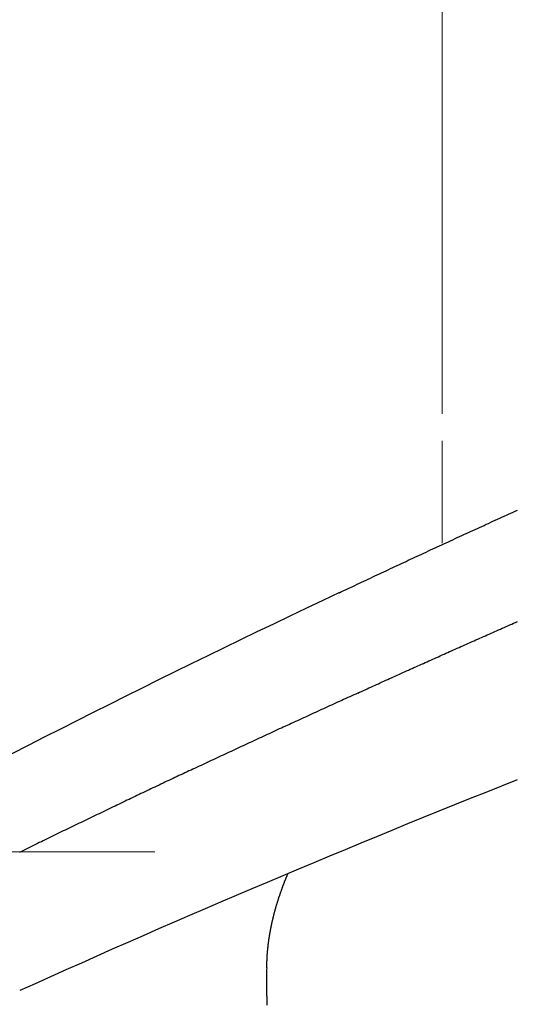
# Model space of a CAD drawing. Header units: millimetres. Extents: x -604189 to 881711, y -381903 to -7297.
# Tile 893 of 1056: x -558698 to -558632, y -165410 to -165280. Entities that reach past the tile are written whole.
import ezdxf

# ---------------------------------------------------------------- set-up
doc = ezdxf.new("R2010")
doc.units = ezdxf.units.MM
doc.header["$LTSCALE"] = 100
doc.linetypes.add('0.5_0.5', pattern=[1, 0.5, -0.5])
doc.linetypes.add('ACAD_ISO04W100', pattern=[30.5, 24, -3, 0.5, -3])
doc.layers.get('Defpoints').update_dxf_attribs({"color": 30})
doc.layers.add('OPIS', color=7, linetype='Continuous')
doc.layers.add('strop osie', color=80, linetype='ACAD_ISO04W100', lineweight=5)
doc.styles.get("Standard").update_dxf_attribs({"font": 'romans.shx', "width": 0.5})
doc.dimstyles.new('1 50', dxfattribs={"dimtxt": 150, "dimasz": 80, "dimexe": 1, "dimexo": 1, "dimgap": 20, "dimtad": 1, "dimdec": 0, "dimlfac": 0.1, "dimtxsty": 'Standard', "dimblk": 'ARCHTICK', "dimcen": 200, "dimclrd": 2, "dimadec": 1, "dimazin": 0, "dimtfac": 1, "dimtdec": 0, "dimtmove": 0, "dimatfit": 3, "dimldrblk": 'ARCHTICK', "dimfxl": 120, "dimfxlon": 1, "dimtfill": 1, "dimarcsym": 0})

# ---------------------------------------------------------------- blocks, each defined once
blk = doc.blocks.new('_ArchTick')
at = {"layer": 'strop osie', "color": 0, "const_width": 0.15}
blk.add_lwpolyline([(-0.5, -0.5), (0.5, 0.5)], dxfattribs=at)
blk = doc.blocks.new('*D3294')
at = {"layer": 'Defpoints', "color": 0, "linetype": 'ByBlock', "lineweight": 5, "transparency": 16777216}
for p in [(-595783.13, -159420.3), (-593748.92, -159420.3), (-552118.94, -179940.3)]:
    blk.add_point(p, dxfattribs=at)
at = {"layer": 'OPIS', "color": 0, "linetype": 'Continuous', "lineweight": -2, "transparency": 16777216}
for p, q in [((-595723.13, -159420.3), (-595784.13, -159420.3)), ((-595723.13, -179940.3), (-595784.13, -179940.3))]:
    blk.add_line(p, q, dxfattribs=at)
at = {"layer": 'OPIS', "color": 2, "lineweight": -2, "transparency": 16777216}
blk.add_line((-595783.13, -179940.3), (-595783.13, -159420.3), dxfattribs=at)
at = {"layer": 'OPIS', "color": 2, "linetype": 'ByBlock', "lineweight": -2, "transparency": 16777216, "xscale": 80, "yscale": 80, "zscale": 80}
for p, rotation in [((-595783.13, -159420.3), 90), ((-595783.13, -179940.3), 270)]:
    blk.add_blockref('_ArchTick', p, dxfattribs=dict(at, rotation=rotation))
at = {"layer": 'OPIS', "color": 0, "linetype": 'ByBlock', "lineweight": 13, "transparency": 16777216, "insert": (-595878.13, -169680.3), "char_height": 150, "attachment_point": 5, "rotation": 90, "bg_fill": 3, "box_fill_scale": 1.1, "bg_fill_color": 256, "bg_fill_true_color": 13158600, "bg_fill_transparency": 0}
blk.add_mtext('2052', dxfattribs=at)

msp = doc.modelspace()

# ---------------------------------------------------------------- hatches: boundary and pattern name
at = {"layer": 'OPIS', "linetype": 'ByBlock', "lineweight": 15}
h = msp.add_hatch(dxfattribs=at)
h.set_pattern_fill('ANSI37', color=0, scale=80, angle=45)
h.set_pattern_definition([(90, (-306927.96, 32475.8), (-254, 0), []), (180, (-306927.96, 32475.8), (-3e-14, -254), [])])
h.paths.add_polyline_path([(-559745.62, -168470.3), (-559845.62, -168470.3), (-559845.62, -168410.3), (-559745.62, -168410.3), (-559745.62, -168350.3), (-560845.62, -168350.3), (-560845.62, -168410.3), (-560745.62, -168410.3), (-560745.62, -168470.3, 0.267949), (-560295.62, -169249.73), (-560295.62, -169481.18, -0.414214), (-559952.68, -169824.12, -1), (-560638.55, -169824.12, -0.414214), (-560295.62, -169481.18), (-560295.62, -169249.73, -0.267949), (-560745.62, -168470.3), (-560845.62, -168470.3), (-560845.62, -168350.3), (-561118.92, -168350.3), (-561118.92, -172095.29), (-559553.92, -172095.29), (-559553.92, -168350.3), (-559745.62, -168350.3)])
h.paths.add_polyline_path([(-560989.24, -171970.29), (-560989.24, -171369.43), (-560514.24, -171369.43, -0.414232), (-560506.24, -171377.43), (-560506.24, -171961.44, -0.403374), (-560513.94, -171969.43), (-560989.24, -171969.43), (-560998.92, -171970.29)], flags=16)
h.paths.add_polyline_path([(-560569.24, -171447.43), (-560569.24, -171891.43, -0.414209), (-560619.24, -171941.43), (-560824.24, -171941.43, -0.414225), (-560874.24, -171891.43), (-560874.24, -171447.43, -0.414209), (-560824.24, -171397.43), (-560619.24, -171397.43, -0.414216)], flags=0)
h.paths.add_polyline_path([(-560754.74, -171692.27), (-560768.26, -171689.53), (-560778.52, -171674.09), (-560777.58, -171669.43), (-560791.34, -171669.43), (-560788.51, -171683.42), (-560780.62, -171695.31), (-560768.73, -171703.21), (-560754.74, -171706.03)], flags=0)
h.paths.add_polyline_path([(-560926.54, -171669.43), (-560944.04, -171669.43), (-560944.04, -171669.43), (-560938.91, -171681.81), (-560926.54, -171686.93)], flags=0)
h.paths.add_polyline_path([(-559553.93, -164304.92), (-559553.93, -164080.3), (-560998.92, -164080.3), (-560998.92, -164130.3), (-561051.76, -164130.3), (-561051.76, -164230.3), (-561112.41, -164230.3), (-561118.26, -165128.24), (-561111.76, -165130.3), (-561051.76, -165130.3), (-561051.76, -165230.3), (-560998.92, -165230.3), (-560998.92, -165930.3), (-560968.92, -165930.3), (-559691.76, -165930.3), (-559691.76, -166884.92, -0.259771), (-560368.47, -166480.3), (-560576.78, -166480.3, -0.694758), (-561118.92, -166682.14), (-561118.92, -167150.3), (-559553.92, -167150.3), (-559553.92, -165742.59, -0.501722), (-560517.89, -165023.75, -0.501722)])
h.paths.add_polyline_path([(-561051.76, -166930.3), (-561051.76, -167030.3), (-561111.76, -167030.3), (-561111.76, -166930.3)], flags=16)
h.paths.add_polyline_path([(-559553.93, -164304.92, 0.501722), (-560517.89, -165023.75, 0.501722), (-559553.92, -165742.59)], flags=17)
h.paths.add_polyline_path([(-559017.89, -165023.75, 0.331805), (-559553.93, -164304.92), (-559553.92, -165742.59, 0.331804)], flags=17)
h.paths.add_polyline_path([(-558393.92, -165930.3), (-559553.92, -165930.3), (-559553.92, -167030.3), (-558393.92, -167030.3)])
edge = h.paths.add_edge_path(flags=16)
edge.add_ellipse((-558869.26, -166529.06), major_axis=(0, 174.94), ratio=0.835608, start_angle=0, end_angle=180, ccw=False)
edge.add_line((-558869.02, -166354.09), (-558868.84, -166354.11))
edge.add_line((-558868.84, -166354.11), (-558551.76, -166354.11))
edge.add_ellipse((-558534.04, -166361.13), major_axis=(0, 22.07), ratio=0.905257, start_angle=0, end_angle=83.7318, ccw=False)
edge.add_line((-558534.04, -166339.06), (-558415.44, -166339.06))
edge.add_line((-558415.44, -166339.06), (-558415.44, -166719.06))
edge.add_line((-558415.44, -166719.06), (-558534.04, -166719.06))
edge.add_ellipse((-558534.04, -166696.99), major_axis=(0, 22.07), ratio=0.905257, start_angle=108.5291, end_angle=180, ccw=False)
edge.add_line((-558552.98, -166704), (-558869.26, -166704))
edge = h.paths.add_edge_path(flags=16)
edge.add_ellipse((-558655.15, -165473.07), major_axis=(119.58, 0), ratio=0.975462, start_angle=134.5349, end_angle=225.4651, ccw=False)
edge.add_ellipse((-558571.36, -165553.09), major_axis=(-236.83, 0), ratio=0.975462, start_angle=293.0771, end_angle=315.0646, ccw=False)
edge.add_ellipse((-558581.12, -165519.06), major_axis=(-200.96, 0), ratio=0.975462, start_angle=268.8691, end_angle=294.416, ccw=False)
edge.add_line((-558577.16, -165323.07), (-558434.73, -165323.07))
edge.add_line((-558434.73, -165323.07), (-558434.73, -165623.07))
edge.add_line((-558434.73, -165623.07), (-558577.16, -165623.07))
edge.add_ellipse((-558581.12, -165427.08), major_axis=(200.96, 0), ratio=0.975462, start_angle=245.584, end_angle=271.1309, ccw=False)
edge.add_ellipse((-558571.36, -165393.05), major_axis=(-236.83, 0), ratio=0.975462, start_angle=404.9354, end_angle=426.9229, ccw=False)
h.paths.add_polyline_path([(-559691.76, -166075.3), (-560476.99, -166075.3, 0.131652), (-560368.47, -166480.3), (-559691.76, -166480.3)], flags=17)
h.paths.add_polyline_path([(-560476.99, -166075.3), (-559691.76, -166075.3), (-559691.76, -165930.3), (-560991.76, -165930.3), (-561051.76, -165930.3), (-561051.76, -166030.3), (-561118.92, -166030.3), (-561118.92, -166278.47, -0.694758), (-560576.78, -166480.3), (-560368.47, -166480.3, -0.131652)], flags=17)
h.paths.add_polyline_path([(-571773.92, -161590.54), (-574108.19, -161590.54), (-574098.92, -166615.29), (-571773.92, -166615.28)])
h.paths.add_polyline_path([(-559933.22, -164919.2), (-558639.2, -164919.2), (-558639.2, -164793.34), (-559933.22, -164793.34)], flags=25)
h.paths.add_polyline_path([(-560038.72, -166687.59), (-559732.99, -166687.59), (-559732.99, -166284.59), (-560038.72, -166284.59)], flags=25)
h.paths.add_polyline_path([(-559928.87, -165007.1), (-559413.75, -165007.1), (-559413.75, -164907.76), (-559928.87, -164907.76)], flags=9)
h.paths.add_polyline_path([(-559933.22, -164919.2), (-558639.2, -164919.2), (-558639.2, -164793.34), (-559933.22, -164793.34)], flags=25)
h.paths.add_polyline_path([(-560330.86, -165014.58), (-559994.18, -165014.58), (-559994.18, -164899.19), (-560330.86, -164899.19)], flags=24)
h.paths.add_polyline_path([(-560290.2, -164902.84), (-560108.35, -164902.84), (-560108.35, -164804.81), (-560290.2, -164804.81)], flags=24)
h.paths.add_polyline_path([(-560498.87, -166997.34), (-559983.74, -166997.34), (-559983.74, -166898), (-560498.87, -166898)], flags=24)
h.paths.add_polyline_path([(-560498.79, -166887.34), (-559655.72, -166887.34), (-559655.72, -166788), (-560498.79, -166788)], flags=24)
h.paths.add_polyline_path([(-560900.85, -167004.82), (-560564.18, -167004.82), (-560564.18, -166889.44), (-560900.85, -166889.44)], flags=24)
h.paths.add_polyline_path([(-560860.2, -166893.08), (-560678.35, -166893.08), (-560678.35, -166795.05), (-560860.2, -166795.05)], flags=24)
h.paths.add_polyline_path([(-560525.17, -170610.56), (-560010.05, -170610.56), (-560010.05, -170511.22), (-560525.17, -170511.22)], flags=24)
h.paths.add_polyline_path([(-560529.51, -170522.67), (-559444.31, -170522.67), (-559444.31, -170396.8), (-560529.51, -170396.8)], flags=9)
h.paths.add_polyline_path([(-560927.16, -170618.04), (-560590.48, -170618.04), (-560590.48, -170502.66), (-560927.16, -170502.66)], flags=24)
h.paths.add_polyline_path([(-560886.5, -170506.3), (-560704.65, -170506.3), (-560704.65, -170408.27), (-560886.5, -170408.27)], flags=24)
h.paths.add_polyline_path([(-560065.3, -168940.36), (-560065.3, -168600.66), (-560513.08, -168600.66), (-560513.08, -168940.36)], flags=24)
h.paths.add_polyline_path([(-559111.53, -164087.39), (-558760.99, -164087.39), (-558760.82, -164093.19), (-558760.64, -164099), (-558760.48, -164104.8), (-558760.31, -164110.61), (-558760.15, -164116.41), (-558759.99, -164122.22), (-558759.84, -164128.03), (-558759.68, -164133.83), (-558759.53, -164139.64), (-558759.39, -164145.44), (-558759.24, -164151.25), (-558759.1, -164157.06), (-558758.97, -164162.86), (-558758.83, -164168.67), (-558758.7, -164174.47), (-558758.57, -164180.28), (-558758.45, -164186.09), (-558758.33, -164191.89), (-558758.21, -164197.7), (-558758.09, -164203.51), (-558757.98, -164209.32), (-558757.87, -164215.12), (-558757.77, -164220.93), (-558757.66, -164226.74), (-558757.56, -164232.54), (-558757.47, -164238.35), (-558757.37, -164244.16), (-558757.28, -164249.96), (-558757.19, -164255.77), (-558757.11, -164261.58), (-558757.02, -164267.39), (-558756.95, -164273.19), (-558756.87, -164279), (-558756.8, -164284.81), (-558756.73, -164290.62), (-558756.66, -164296.42), (-558756.6, -164302.23), (-558756.54, -164308.04), (-558756.48, -164313.85), (-558756.43, -164319.65), (-558756.38, -164325.46), (-558756.33, -164331.27), (-558756.29, -164337.08), (-558756.25, -164342.89), (-558756.21, -164348.69), (-558756.18, -164354.5), (-558756.15, -164360.31), (-558756.12, -164366.12), (-558756.09, -164371.92), (-558756.07, -164377.73), (-558756.04, -164383.54), (-558756.02, -164389.35), (-558756, -164395.16), (-558756, -164400.96), (-558756.01, -164406.77), (-558756.03, -164412.58), (-558756.07, -164418.39), (-558756.13, -164424.2), (-558756.21, -164430), (-558756.31, -164435.81), (-558756.42, -164441.62), (-558756.56, -164447.42), (-558756.72, -164453.23), (-558756.9, -164459.03), (-558757.1, -164464.84), (-558757.32, -164470.64), (-558757.57, -164476.45), (-558757.84, -164482.25), (-558758.14, -164488.05), (-558758.47, -164493.85), (-558758.84, -164499.64), (-558759.24, -164505.44), (-558759.68, -164511.23), (-558760.17, -164517.01), (-558760.73, -164522.8), (-558761.35, -164528.57), (-558762.06, -164534.33), (-558762.87, -164540.08), (-558763.81, -164545.82), (-558764.88, -164551.52), (-558766.12, -164557.2), (-558767.54, -164562.83), (-558769.18, -164568.4), (-558771.06, -164573.89), (-558773.23, -164579.28), (-558775.74, -164584.52), (-558778.61, -164589.57), (-558781.9, -164594.35), (-558785.63, -164598.8), (-558789.81, -164602.83), (-558794.37, -164606.41), (-558799.26, -164609.56), (-558804.38, -164612.28), (-558809.69, -164614.63), (-558815.14, -164616.63), (-558820.69, -164618.33), (-558826.33, -164619.75), (-558832.01, -164620.95), (-558837.73, -164621.95), (-558843.48, -164622.79), (-558849.24, -164623.49), (-558855.02, -164624.09), (-558860.81, -164624.61), (-558866.6, -164625.06), (-558872.39, -164625.43), (-558878.19, -164625.74), (-558883.99, -164626), (-558889.8, -164626.2), (-558895.6, -164626.36), (-558901.41, -164626.48), (-558907.22, -164626.57), (-558913.03, -164626.63), (-558918.83, -164626.66), (-558924.64, -164626.68), (-558930.45, -164626.69), (-558936.26, -164626.69), (-558941.52, -164626.69), (-558946.78, -164626.69), (-558952.05, -164626.67), (-558957.31, -164626.65), (-558962.57, -164626.6), (-558967.84, -164626.54), (-558973.1, -164626.45), (-558978.36, -164626.33), (-558983.62, -164626.17), (-558988.88, -164625.98), (-558994.14, -164625.75), (-558999.4, -164625.47), (-559004.65, -164625.14), (-559009.9, -164624.76), (-559015.14, -164624.31), (-559020.38, -164623.8), (-559025.61, -164623.22), (-559030.83, -164622.54), (-559036.04, -164621.75), (-559041.22, -164620.81), (-559046.36, -164619.71), (-559051.47, -164618.42), (-559056.51, -164616.92), (-559061.47, -164615.16), (-559066.33, -164613.13), (-559071.04, -164610.8), (-559075.58, -164608.14), (-559079.89, -164605.12), (-559083.92, -164601.74), (-559087.62, -164598), (-559090.94, -164593.92), (-559093.91, -164589.57), (-559096.53, -164585), (-559098.84, -164580.28), (-559100.87, -164575.42), (-559102.66, -164570.47), (-559104.24, -164565.45), (-559105.62, -164560.37), (-559106.84, -164555.25), (-559107.91, -164550.1), (-559108.86, -164544.92), (-559109.69, -164539.73), (-559110.43, -164534.51), (-559111.08, -164529.29), (-559111.66, -164524.06), (-559112.18, -164518.82), (-559112.64, -164513.58), (-559113.06, -164508.33), (-559113.44, -164503.08), (-559113.79, -164497.83), (-559114.12, -164492.58), (-559114.41, -164487.32), (-559114.68, -164482.07), (-559114.93, -164476.81), (-559115.16, -164471.55), (-559115.36, -164466.29), (-559115.55, -164461.03), (-559115.72, -164455.77), (-559115.87, -164450.51), (-559116.01, -164445.25), (-559116.12, -164439.98), (-559116.23, -164434.72), (-559116.31, -164429.46), (-559116.38, -164424.2), (-559116.44, -164418.93), (-559116.48, -164413.67), (-559116.5, -164408.41), (-559116.52, -164403.14), (-559116.51, -164397.88), (-559116.5, -164392.62), (-559116.49, -164387.35), (-559116.47, -164382.09), (-559116.45, -164376.83), (-559116.42, -164371.56), (-559116.4, -164366.3), (-559116.37, -164361.04), (-559116.34, -164355.77), (-559116.31, -164350.51), (-559116.28, -164345.25), (-559116.25, -164339.98), (-559116.21, -164334.72), (-559116.17, -164329.46), (-559116.13, -164324.19), (-559116.08, -164318.93), (-559116.03, -164313.67), (-559115.98, -164308.4), (-559115.93, -164303.14), (-559115.87, -164297.88), (-559115.81, -164292.61), (-559115.75, -164287.35), (-559115.68, -164282.09), (-559115.62, -164276.82), (-559115.55, -164271.56), (-559115.48, -164266.3), (-559115.4, -164261.03), (-559115.32, -164255.77), (-559115.24, -164250.51), (-559115.16, -164245.25), (-559115.08, -164239.98), (-559114.99, -164234.72), (-559114.9, -164229.46), (-559114.81, -164224.2), (-559114.71, -164218.93), (-559114.62, -164213.67), (-559114.52, -164208.41), (-559114.41, -164203.15), (-559114.31, -164197.88), (-559114.2, -164192.62), (-559114.09, -164187.36), (-559113.98, -164182.1), (-559113.87, -164176.83), (-559113.75, -164171.57), (-559113.63, -164166.31), (-559113.51, -164161.05), (-559113.38, -164155.79), (-559113.25, -164150.52), (-559113.12, -164145.26), (-559112.99, -164140), (-559112.86, -164134.74), (-559112.72, -164129.48), (-559112.58, -164124.22), (-559112.44, -164118.95), (-559112.29, -164113.69), (-559112.14, -164108.43), (-559111.99, -164103.17), (-559111.84, -164097.91), (-559111.68, -164092.65)])
edge = h.paths.add_edge_path()
edge.add_line((-558393.92, -164080.3), (-559553.93, -164080.3))
edge.add_line((-559553.93, -164080.3), (-559553.93, -164304.92))
edge.add_arc((-559767.89, -165023.75), 750, 0, 73.42431, ccw=False)
edge.add_arc((-559767.89, -165023.75), 750, -73.42425, 0, ccw=False)
edge.add_line((-559553.92, -165742.59), (-559553.92, -165830.3))
edge.add_line((-559553.92, -165830.3), (-558393.92, -165830.3))
edge.add_line((-558393.92, -165830.3), (-558393.92, -164080.3))

# ---------------------------------------------------------------- next in the draw order: dimensions: what is measured, and where the dimension line sits
at = {"layer": 'OPIS', "color": 0, "linetype": 'ByBlock', "lineweight": 13}
dim = msp.add_linear_dim(base=(-595783.13, -159420.3), p1=(-552118.94, -179940.3), p2=(-593748.92, -159420.3), angle=90, dimstyle='1 50', override={"dimtmove": 1, "dimfxl": 60, "dimarcsym": 1}, dxfattribs=at)
dim.commit()
dim.dimension.update_dxf_attribs({"geometry": '*D3294', "text_midpoint": (-595878.13, -169680.3)})

# ---------------------------------------------------------------- next in the draw order: hatches: boundary and pattern name
at = {"layer": 'OPIS', "linetype": '0.5_0.5', "lineweight": 13}
h = msp.add_hatch(dxfattribs=at)
h.set_pattern_fill('ANSI37', color=0, scale=130)
h.set_pattern_definition([(45, (-597218.54, 256668.8), (-291.85832, 291.85832), []), (135, (-597218.54, 256668.8), (-291.85832, -291.85832), [])])
edge = h.paths.add_edge_path(flags=16)
edge.add_line((-570958.92, -168985.28), (-571058.92, -168985.28))
edge.add_line((-571058.92, -168985.28), (-572598.92, -168985.28))
edge.add_line((-572598.92, -168985.28), (-572598.92, -170470.3))
edge.add_line((-572598.92, -170470.3), (-570825.76, -170470.3))
edge.add_arc((-570508.92, -170339.1), 342.94, 180, 202.4936, ccw=False)
edge.add_arc((-570508.92, -170339.1), 342.94, 90, 180, ccw=False)
edge.add_line((-570508.92, -169996.16), (-570508.92, -169764.7))
edge.add_arc((-570058.92, -168985.28), 900, 180, 240, ccw=False)
edge = h.paths.add_edge_path(flags=17)
edge.add_line((-569358.92, -170085.28), (-569358.92, -168985.28))
edge.add_line((-569358.92, -168985.28), (-569358.92, -168985.28))
edge.add_line((-569358.92, -168985.28), (-569958.92, -168985.28))
edge.add_line((-569958.92, -168985.28), (-570058.92, -168985.28))
edge.add_line((-570058.92, -168985.28), (-570058.92, -168925.28))
edge.add_line((-570058.92, -168925.28), (-569958.92, -168925.28))
edge.add_line((-569958.92, -168925.28), (-569958.92, -168865.28))
edge.add_line((-569958.92, -168865.28), (-569358.92, -168865.28))
edge.add_line((-569358.92, -168865.28), (-569358.92, -166865.28))
edge.add_line((-569358.92, -166865.28), (-574098.92, -166865.29))
edge.add_line((-574098.92, -166865.29), (-574098.91, -171970.3))
edge.add_line((-574098.91, -171970.3), (-572608.91, -171970.3))
edge.add_line((-572608.91, -171970.3), (-571504.91, -170590.3))
edge.add_line((-571504.91, -170590.3), (-572718.92, -170590.3))
edge.add_line((-572718.92, -170590.3), (-572718.92, -168865.28))
edge.add_line((-572718.92, -168865.28), (-571058.92, -168865.28))
edge.add_line((-571058.92, -168865.28), (-571058.92, -168925.28))
edge.add_line((-571058.92, -168925.28), (-570958.92, -168925.28))
edge.add_line((-570958.92, -168925.28), (-570958.92, -168985.28))
edge.add_arc((-570058.92, -168985.28), 900, 180, 240)
edge.add_line((-570508.92, -169764.7), (-570508.92, -169996.16))
edge.add_arc((-570508.92, -170339.1), 342.94, 0, 90, ccw=False)
edge.add_arc((-570508.92, -170339.1), 342.94, 208.9799, 360, ccw=False)
edge.add_line((-570808.91, -170505.25), (-570808.91, -171171.09))
edge.add_arc((-570808.91, -171220.3), 49.21, 0, 90, ccw=False)
edge.add_arc((-570808.91, -171220.3), 49.21, 270, 360, ccw=False)
edge.add_line((-570808.91, -171269.51), (-570808.91, -171970.3))
edge.add_line((-570808.91, -171970.3), (-569358.91, -171970.3))
edge.add_line((-569358.91, -171970.3), (-569358.92, -170085.28))
h.paths.add_polyline_path([(-561118.92, -159870.3), (-590334.66, -159870.3), (-590334.66, -161470.3), (-562318.92, -161470.3), (-562318.92, -172095.29), (-561118.92, -172095.29), (-561118.92, -168350.3), (-552073.92, -168350.3), (-552073.92, -167150.3), (-561118.92, -167150.3)])
h.paths.add_polyline_path([(-572856.93, -169813.68), (-569451.07, -169813.68), (-569451.07, -169408.68), (-572856.93, -169408.68)], flags=16)

# ---------------------------------------------------------------- next in the draw order: linework, layer by layer
at = {"color": 0, "linetype": 'ByBlock'}
for points in [[(-558655.37, -165355.79, 0.013056), (-558724.28, -165390.54)], [(-558631.87, -165380.52, 0.01172), (-558697.6, -165408.35)], [(-558664.97, -165405.32, 0.011169), (-558664.99, -165407.57)], [(-558664.97, -165405.32, 0.001714), (-558664.95, -165404.74)]]:
    msp.add_lwpolyline(points, format="xyb", dxfattribs=at)
at = {"color": 0}
for points in [[(-558655.37, -165355.8, 0), (-558655.08, -165355.66, 0), (-558654.78, -165355.52, 0), (-558654.49, -165355.38, 0), (-558654.2, -165355.24, 0), (-558653.9, -165355.1, 0), (-558653.61, -165354.96, 0), (-558653.32, -165354.83, 0), (-558653.02, -165354.69, 0), (-558652.73, -165354.55, 0), (-558652.44, -165354.41, 0), (-558652.14, -165354.27, 0), (-558651.85, -165354.14, 0), (-558651.56, -165354, 0), (-558651.26, -165353.86, 0), (-558650.97, -165353.72, 0), (-558650.68, -165353.58, 0), (-558650.38, -165353.45, 0), (-558650.09, -165353.31, 0), (-558649.79, -165353.17, 0), (-558649.5, -165353.03, 0), (-558649.21, -165352.9, 0), (-558648.91, -165352.76, 0), (-558648.62, -165352.62, 0), (-558648.33, -165352.48, 0), (-558648.03, -165352.35, 0), (-558647.74, -165352.21, 0), (-558647.44, -165352.07, 0), (-558647.15, -165351.94, 0), (-558646.86, -165351.8, 0), (-558646.56, -165351.66, 0), (-558646.27, -165351.52, 0), (-558645.98, -165351.39, 0), (-558645.68, -165351.25, 0), (-558645.39, -165351.11, 0), (-558645.09, -165350.98, 0), (-558644.8, -165350.84, 0), (-558644.5, -165350.7, 0), (-558644.21, -165350.57, 0), (-558643.92, -165350.43, 0), (-558643.62, -165350.29, 0), (-558643.33, -165350.16, 0), (-558643.03, -165350.02, 0), (-558642.74, -165349.89, 0), (-558642.45, -165349.75, 0), (-558642.15, -165349.61, 0), (-558641.86, -165349.48, 0), (-558641.56, -165349.34, 0), (-558641.27, -165349.21, 0), (-558640.97, -165349.07, 0), (-558640.68, -165348.93, 0), (-558640.38, -165348.8, 0), (-558640.09, -165348.66, 0), (-558639.8, -165348.53, 0), (-558639.5, -165348.39, 0), (-558639.21, -165348.26, 0), (-558638.91, -165348.12, 0), (-558638.62, -165347.99, 0), (-558638.32, -165347.85, 0), (-558638.03, -165347.72, 0), (-558637.73, -165347.58, 0), (-558637.44, -165347.45, 0), (-558637.14, -165347.31, 0), (-558636.85, -165347.18, 0), (-558636.55, -165347.04, 0), (-558636.26, -165346.91, 0), (-558635.96, -165346.77, 0), (-558635.67, -165346.64, 0), (-558635.37, -165346.5, 0), (-558635.08, -165346.37, 0), (-558634.78, -165346.23, 0), (-558634.49, -165346.1, 0), (-558634.19, -165345.96, 0), (-558633.9, -165345.83, 0), (-558633.6, -165345.69, 0), (-558633.31, -165345.56, 0), (-558633.01, -165345.43, 0), (-558632.72, -165345.29, 0), (-558632.42, -165345.16, 0), (-558632.13, -165345.02, 0), (-558631.83, -165344.89, 0)], [(-558652.95, -165369.06, 0), (-558652.7, -165368.94, 0), (-558652.45, -165368.83, 0), (-558652.2, -165368.72, 0), (-558651.96, -165368.61, 0), (-558651.71, -165368.49, 0), (-558651.46, -165368.38, 0), (-558651.21, -165368.27, 0), (-558650.97, -165368.16, 0), (-558650.72, -165368.04, 0), (-558650.47, -165367.93, 0), (-558650.22, -165367.82, 0), (-558649.98, -165367.71, 0), (-558649.73, -165367.59, 0), (-558649.48, -165367.48, 0), (-558649.23, -165367.37, 0), (-558648.99, -165367.26, 0), (-558648.74, -165367.15, 0), (-558648.49, -165367.03, 0), (-558648.24, -165366.92, 0), (-558648, -165366.81, 0), (-558647.75, -165366.7, 0), (-558647.5, -165366.59, 0), (-558647.25, -165366.47, 0), (-558647.01, -165366.36, 0), (-558646.76, -165366.25, 0), (-558646.51, -165366.14, 0), (-558646.26, -165366.03, 0), (-558646.01, -165365.92, 0), (-558645.77, -165365.8, 0), (-558645.52, -165365.69, 0), (-558645.27, -165365.58, 0), (-558645.02, -165365.47, 0), (-558644.78, -165365.36, 0), (-558644.53, -165365.25, 0), (-558644.28, -165365.13, 0), (-558644.03, -165365.02, 0), (-558643.78, -165364.91, 0), (-558643.54, -165364.8, 0), (-558643.29, -165364.69, 0), (-558643.04, -165364.58, 0), (-558642.79, -165364.47, 0), (-558642.54, -165364.36, 0), (-558642.3, -165364.25, 0), (-558642.05, -165364.13, 0), (-558641.8, -165364.02, 0), (-558641.55, -165363.91, 0), (-558641.3, -165363.8, 0), (-558641.06, -165363.69, 0), (-558640.81, -165363.58, 0), (-558640.56, -165363.47, 0), (-558640.31, -165363.36, 0), (-558640.06, -165363.25, 0), (-558639.81, -165363.14, 0), (-558639.57, -165363.03, 0), (-558639.32, -165362.92, 0), (-558639.07, -165362.81, 0), (-558638.82, -165362.7, 0), (-558638.57, -165362.59, 0), (-558638.32, -165362.48, 0), (-558638.08, -165362.37, 0), (-558637.83, -165362.26, 0), (-558637.58, -165362.15, 0), (-558637.33, -165362.03, 0), (-558637.08, -165361.92, 0), (-558636.83, -165361.81, 0), (-558636.58, -165361.7, 0), (-558636.34, -165361.59, 0), (-558636.09, -165361.48, 0), (-558635.84, -165361.37, 0), (-558635.59, -165361.27, 0), (-558635.34, -165361.16, 0), (-558635.09, -165361.05, 0), (-558634.84, -165360.94, 0), (-558634.6, -165360.83, 0), (-558634.35, -165360.72, 0), (-558634.1, -165360.61, 0), (-558633.85, -165360.5, 0), (-558633.6, -165360.39, 0), (-558633.35, -165360.28, 0), (-558633.1, -165360.17, 0), (-558632.85, -165360.06, 0), (-558632.61, -165359.95, 0), (-558632.36, -165359.84, 0), (-558632.11, -165359.73, 0), (-558631.86, -165359.62, 0)], [(-558652.95, -165369.06, 0), (-558653.21, -165369.18, 0), (-558653.48, -165369.3, 0), (-558653.74, -165369.42, 0), (-558654.01, -165369.54, 0), (-558654.27, -165369.66, 0), (-558654.54, -165369.79, 0), (-558654.81, -165369.91, 0), (-558655.07, -165370.03, 0), (-558655.34, -165370.15, 0), (-558655.6, -165370.27, 0), (-558655.87, -165370.39, 0), (-558656.14, -165370.51, 0), (-558656.4, -165370.64, 0), (-558656.67, -165370.76, 0), (-558656.93, -165370.88, 0), (-558657.2, -165371, 0), (-558657.46, -165371.12, 0), (-558657.73, -165371.24, 0), (-558658, -165371.37, 0), (-558658.26, -165371.49, 0), (-558658.53, -165371.61, 0), (-558658.79, -165371.73, 0), (-558659.06, -165371.85, 0), (-558659.32, -165371.97, 0), (-558659.59, -165372.1, 0), (-558659.86, -165372.22, 0), (-558660.12, -165372.34, 0), (-558660.39, -165372.46, 0), (-558660.65, -165372.58, 0), (-558660.92, -165372.71, 0), (-558661.18, -165372.83, 0), (-558661.45, -165372.95, 0), (-558661.72, -165373.07, 0), (-558661.98, -165373.19, 0), (-558662.25, -165373.32, 0), (-558662.51, -165373.44, 0), (-558662.78, -165373.56, 0), (-558663.04, -165373.68, 0), (-558663.31, -165373.8, 0), (-558663.57, -165373.93, 0), (-558663.84, -165374.05, 0), (-558664.1, -165374.17, 0), (-558664.37, -165374.29, 0), (-558664.64, -165374.42, 0), (-558664.9, -165374.54, 0), (-558665.17, -165374.66, 0), (-558665.43, -165374.78, 0), (-558665.7, -165374.91, 0), (-558665.96, -165375.03, 0), (-558666.23, -165375.15, 0), (-558666.49, -165375.27, 0), (-558666.76, -165375.4, 0), (-558667.02, -165375.52, 0), (-558667.29, -165375.64, 0), (-558667.55, -165375.76, 0), (-558667.82, -165375.89, 0), (-558668.08, -165376.01, 0), (-558668.35, -165376.13, 0), (-558668.61, -165376.26, 0), (-558668.88, -165376.38, 0), (-558669.14, -165376.5, 0), (-558669.41, -165376.62, 0), (-558669.68, -165376.75, 0), (-558669.94, -165376.87, 0), (-558670.21, -165376.99, 0), (-558670.47, -165377.12, 0), (-558670.74, -165377.24, 0), (-558671, -165377.36, 0), (-558671.27, -165377.49, 0), (-558671.53, -165377.61, 0), (-558671.8, -165377.73, 0), (-558672.06, -165377.86, 0), (-558672.32, -165377.98, 0), (-558672.59, -165378.1, 0), (-558672.85, -165378.23, 0), (-558673.12, -165378.35, 0), (-558673.38, -165378.48, 0), (-558673.65, -165378.6, 0), (-558673.91, -165378.72, 0), (-558674.18, -165378.85, 0), (-558674.44, -165378.97, 0), (-558674.71, -165379.09, 0), (-558674.97, -165379.22, 0), (-558675.24, -165379.34, 0), (-558675.5, -165379.47, 0), (-558675.77, -165379.59, 0), (-558676.03, -165379.72, 0), (-558676.3, -165379.84, 0), (-558676.56, -165379.96, 0), (-558676.82, -165380.09, 0), (-558677.09, -165380.21, 0), (-558677.35, -165380.34, 0), (-558677.62, -165380.46, 0), (-558677.88, -165380.59, 0), (-558678.15, -165380.71, 0), (-558678.41, -165380.84, 0), (-558678.67, -165380.96, 0), (-558678.94, -165381.09, 0), (-558679.2, -165381.21, 0), (-558679.47, -165381.34, 0), (-558679.73, -165381.46, 0), (-558680, -165381.59, 0), (-558680.26, -165381.71, 0), (-558680.52, -165381.84, 0), (-558680.79, -165381.96, 0), (-558681.05, -165382.09, 0), (-558681.32, -165382.21, 0), (-558681.58, -165382.34, 0), (-558681.84, -165382.46, 0), (-558682.11, -165382.59, 0), (-558682.37, -165382.71, 0), (-558682.64, -165382.84, 0), (-558682.9, -165382.97, 0), (-558683.16, -165383.09, 0), (-558683.43, -165383.22, 0), (-558683.69, -165383.34, 0), (-558683.95, -165383.47, 0), (-558684.22, -165383.6, 0), (-558684.48, -165383.72, 0), (-558684.75, -165383.85, 0), (-558685.01, -165383.97, 0), (-558685.27, -165384.1, 0), (-558685.54, -165384.23, 0), (-558685.8, -165384.35, 0), (-558686.06, -165384.48, 0), (-558686.33, -165384.61, 0), (-558686.59, -165384.73, 0), (-558686.85, -165384.86, 0), (-558687.12, -165384.99, 0), (-558687.38, -165385.11, 0), (-558687.64, -165385.24, 0), (-558687.91, -165385.37, 0), (-558688.17, -165385.49, 0), (-558688.43, -165385.62, 0), (-558688.7, -165385.75, 0), (-558688.96, -165385.87, 0), (-558689.22, -165386, 0), (-558689.49, -165386.13, 0), (-558689.75, -165386.25, 0), (-558690.01, -165386.38, 0), (-558690.28, -165386.51, 0), (-558690.54, -165386.64, 0), (-558690.8, -165386.76, 0), (-558691.06, -165386.89, 0), (-558691.33, -165387.02, 0), (-558691.59, -165387.15, 0), (-558691.85, -165387.27, 0), (-558692.12, -165387.4, 0), (-558692.38, -165387.53, 0), (-558692.64, -165387.66, 0), (-558692.91, -165387.79, 0), (-558693.17, -165387.91, 0), (-558693.43, -165388.04, 0), (-558693.69, -165388.17, 0), (-558693.96, -165388.3, 0), (-558694.22, -165388.43, 0), (-558694.48, -165388.55, 0), (-558694.74, -165388.68, 0), (-558695.01, -165388.81, 0), (-558695.27, -165388.94, 0), (-558695.53, -165389.07, 0), (-558695.79, -165389.19, 0), (-558696.06, -165389.32, 0), (-558696.32, -165389.45, 0), (-558696.58, -165389.58, 0), (-558696.84, -165389.71, 0), (-558697.11, -165389.84, 0), (-558697.37, -165389.97, 0), (-558697.63, -165390.09, 0)], [(-558664.95, -165404.74, 0), (-558664.95, -165404.69, 0), (-558664.94, -165404.63, 0), (-558664.94, -165404.58, 0), (-558664.94, -165404.52, 0), (-558664.94, -165404.47, 0), (-558664.94, -165404.41, 0), (-558664.93, -165404.36, 0), (-558664.93, -165404.3, 0), (-558664.93, -165404.25, 0), (-558664.93, -165404.19, 0), (-558664.92, -165404.14, 0), (-558664.92, -165404.08, 0), (-558664.92, -165404.03, 0), (-558664.91, -165403.97, 0), (-558664.91, -165403.92, 0), (-558664.91, -165403.86, 0), (-558664.9, -165403.81, 0), (-558664.9, -165403.76, 0), (-558664.9, -165403.7, 0), (-558664.89, -165403.65, 0), (-558664.89, -165403.59, 0), (-558664.89, -165403.54, 0), (-558664.88, -165403.48, 0), (-558664.88, -165403.43, 0), (-558664.87, -165403.37, 0), (-558664.87, -165403.32, 0), (-558664.86, -165403.26, 0), (-558664.86, -165403.21, 0), (-558664.86, -165403.15, 0), (-558664.85, -165403.1, 0), (-558664.85, -165403.04, 0), (-558664.84, -165402.99, 0), (-558664.84, -165402.93, 0), (-558664.83, -165402.88, 0), (-558664.82, -165402.83, 0), (-558664.82, -165402.77, 0), (-558664.81, -165402.72, 0), (-558664.81, -165402.66, 0), (-558664.8, -165402.61, 0), (-558664.8, -165402.55, 0), (-558664.79, -165402.5, 0), (-558664.78, -165402.44, 0), (-558664.78, -165402.39, 0), (-558664.77, -165402.33, 0), (-558664.76, -165402.28, 0), (-558664.76, -165402.22, 0), (-558664.75, -165402.17, 0), (-558664.74, -165402.12, 0), (-558664.74, -165402.06, 0), (-558664.73, -165402.01, 0), (-558664.72, -165401.95, 0), (-558664.72, -165401.9, 0), (-558664.71, -165401.84, 0), (-558664.7, -165401.79, 0), (-558664.69, -165401.73, 0), (-558664.69, -165401.68, 0), (-558664.68, -165401.63, 0), (-558664.67, -165401.57, 0), (-558664.66, -165401.52, 0), (-558664.66, -165401.46, 0), (-558664.65, -165401.41, 0), (-558664.64, -165401.35, 0), (-558664.63, -165401.3, 0), (-558664.62, -165401.25, 0), (-558664.61, -165401.19, 0), (-558664.61, -165401.14, 0), (-558664.6, -165401.08, 0), (-558664.59, -165401.03, 0), (-558664.58, -165400.98, 0), (-558664.57, -165400.92, 0), (-558664.56, -165400.87, 0), (-558664.55, -165400.81, 0), (-558664.54, -165400.76, 0), (-558664.53, -165400.7, 0), (-558664.52, -165400.65, 0), (-558664.51, -165400.6, 0), (-558664.5, -165400.54, 0), (-558664.49, -165400.49, 0), (-558664.48, -165400.43, 0), (-558664.47, -165400.38, 0), (-558664.46, -165400.33, 0), (-558664.45, -165400.27, 0), (-558664.44, -165400.22, 0), (-558664.43, -165400.17, 0), (-558664.42, -165400.11, 0), (-558664.41, -165400.06, 0), (-558664.4, -165400, 0), (-558664.39, -165399.95, 0), (-558664.38, -165399.9, 0), (-558664.37, -165399.84, 0), (-558664.36, -165399.79, 0), (-558664.35, -165399.73, 0), (-558664.33, -165399.68, 0), (-558664.32, -165399.63, 0), (-558664.31, -165399.57, 0), (-558664.3, -165399.52, 0), (-558664.29, -165399.47, 0), (-558664.28, -165399.41, 0), (-558664.27, -165399.36, 0), (-558664.25, -165399.31, 0), (-558664.24, -165399.25, 0), (-558664.23, -165399.2, 0), (-558664.22, -165399.14, 0), (-558664.2, -165399.09, 0), (-558664.19, -165399.04, 0), (-558664.18, -165398.98, 0), (-558664.17, -165398.93, 0), (-558664.15, -165398.88, 0), (-558664.14, -165398.82, 0), (-558664.13, -165398.77, 0), (-558664.12, -165398.72, 0), (-558664.1, -165398.66, 0), (-558664.09, -165398.61, 0), (-558664.08, -165398.56, 0), (-558664.06, -165398.5, 0), (-558664.05, -165398.45, 0), (-558664.04, -165398.4, 0), (-558664.02, -165398.34, 0), (-558664.01, -165398.29, 0), (-558664, -165398.24, 0), (-558663.98, -165398.19, 0), (-558663.97, -165398.13, 0), (-558663.96, -165398.08, 0), (-558663.94, -165398.03, 0), (-558663.93, -165397.97, 0), (-558663.91, -165397.92, 0), (-558663.9, -165397.87, 0), (-558663.88, -165397.81, 0), (-558663.87, -165397.76, 0), (-558663.86, -165397.71, 0), (-558663.84, -165397.65, 0), (-558663.83, -165397.6, 0), (-558663.81, -165397.55, 0), (-558663.8, -165397.5, 0), (-558663.78, -165397.44, 0), (-558663.77, -165397.39, 0), (-558663.75, -165397.34, 0), (-558663.74, -165397.29, 0), (-558663.72, -165397.23, 0), (-558663.71, -165397.18, 0), (-558663.69, -165397.13, 0), (-558663.67, -165397.07, 0), (-558663.66, -165397.02, 0), (-558663.64, -165396.97, 0), (-558663.63, -165396.92, 0), (-558663.61, -165396.86, 0), (-558663.6, -165396.81, 0), (-558663.58, -165396.76, 0), (-558663.56, -165396.71, 0), (-558663.55, -165396.65, 0), (-558663.53, -165396.6, 0), (-558663.51, -165396.55, 0), (-558663.5, -165396.5, 0), (-558663.48, -165396.44, 0), (-558663.47, -165396.39, 0), (-558663.45, -165396.34, 0), (-558663.43, -165396.29, 0), (-558663.42, -165396.24, 0), (-558663.4, -165396.18, 0), (-558663.38, -165396.13, 0), (-558663.36, -165396.08, 0), (-558663.35, -165396.03, 0), (-558663.33, -165395.97, 0), (-558663.31, -165395.92, 0), (-558663.3, -165395.87, 0), (-558663.28, -165395.82, 0), (-558663.26, -165395.77, 0), (-558663.24, -165395.71, 0), (-558663.23, -165395.66, 0), (-558663.21, -165395.61, 0), (-558663.19, -165395.56, 0), (-558663.17, -165395.51, 0), (-558663.15, -165395.45, 0), (-558663.14, -165395.4, 0), (-558663.12, -165395.35, 0), (-558663.1, -165395.3, 0), (-558663.08, -165395.25, 0), (-558663.06, -165395.2, 0), (-558663.04, -165395.14, 0), (-558663.03, -165395.09, 0), (-558663.01, -165395.04, 0), (-558662.99, -165394.99, 0), (-558662.97, -165394.94, 0), (-558662.95, -165394.89, 0), (-558662.93, -165394.83, 0), (-558662.91, -165394.78, 0), (-558662.89, -165394.73, 0), (-558662.88, -165394.68, 0), (-558662.86, -165394.63, 0), (-558662.84, -165394.58, 0), (-558662.82, -165394.53, 0), (-558662.8, -165394.47, 0), (-558662.78, -165394.42, 0), (-558662.76, -165394.37, 0), (-558662.74, -165394.32, 0), (-558662.72, -165394.27, 0), (-558662.7, -165394.22, 0), (-558662.68, -165394.17, 0), (-558662.66, -165394.12, 0), (-558662.64, -165394.06, 0), (-558662.62, -165394.01, 0), (-558662.6, -165393.96, 0), (-558662.58, -165393.91, 0), (-558662.56, -165393.86, 0), (-558662.54, -165393.81, 0), (-558662.52, -165393.76, 0), (-558662.5, -165393.71, 0), (-558662.48, -165393.66, 0), (-558662.46, -165393.61, 0), (-558662.44, -165393.55, 0), (-558662.42, -165393.5, 0), (-558662.4, -165393.45, 0), (-558662.38, -165393.4, 0), (-558662.35, -165393.35, 0), (-558662.33, -165393.3, 0), (-558662.31, -165393.25, 0), (-558662.29, -165393.2, 0), (-558662.27, -165393.15, 0), (-558662.25, -165393.1, 0), (-558662.23, -165393.05, 0), (-558662.21, -165393, 0), (-558662.19, -165392.95, 0), (-558662.16, -165392.9, 0)], [(-558664.99, -165407.57, 0), (-558664.99, -165407.7, 0), (-558664.99, -165407.83, 0), (-558664.99, -165407.96, 0), (-558664.98, -165408.09, 0), (-558664.98, -165408.22, 0), (-558664.98, -165408.35, 0), (-558664.98, -165408.47, 0), (-558664.98, -165408.6, 0), (-558664.98, -165408.73, 0), (-558664.98, -165408.86, 0), (-558664.98, -165408.99, 0), (-558664.97, -165409.12, 0), (-558664.97, -165409.25, 0), (-558664.97, -165409.38, 0), (-558664.97, -165409.5, 0), (-558664.97, -165409.63, 0), (-558664.97, -165409.76, 0), (-558664.97, -165409.89, 0), (-558664.97, -165410.02, 0), (-558664.97, -165410.15, 0), (-558664.97, -165410.28, 0)]]:
    msp.add_polyline3d(points, dxfattribs=at)

doc.saveas('drawing.dxf')
